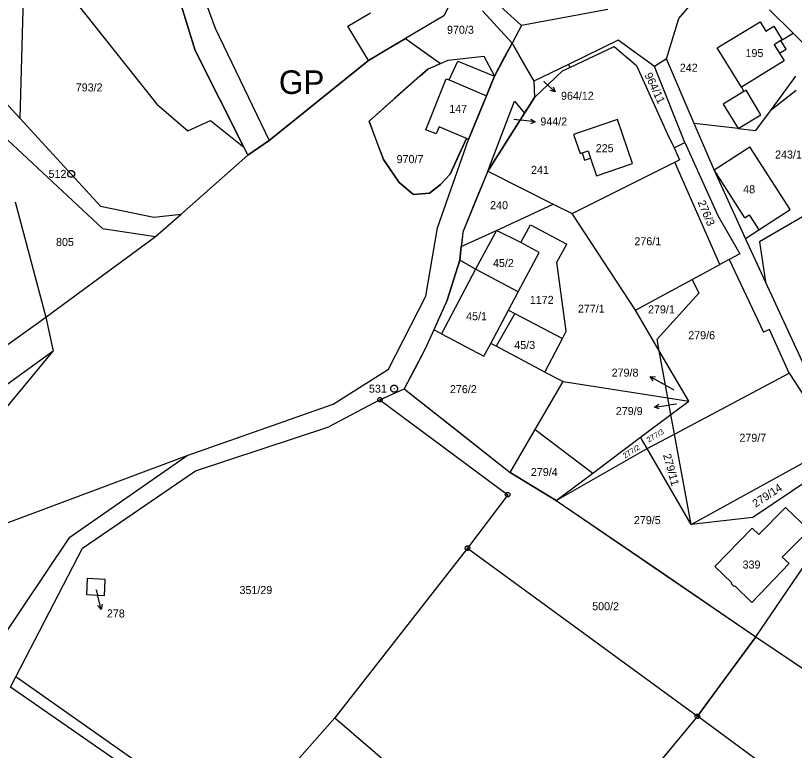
# Model space of a CAD drawing. Extents: x -593358 to -590116, y -1072518 to -1068420.
# Drawn here: x -592072.6 to -591907.3, y -1071223.8 to -1071067.8 of the extents above; entities that cross this region are included whole.
import ezdxf

# ---------------------------------------------------------------- set-up
doc = ezdxf.new("R2010")
doc.units = 0
for name, color, linetype in [('GP', 7, 'Continuous'), ('Parcela KN', 7, 'Continuous'), ('Parcela ZE', 7, 'Continuous'), ('Parcelní číslo', 7, 'Continuous'), ('Parcelní číslo_stavební', 7, 'Continuous'), ('stavby - vnitřní kresba', 7, 'Continuous'), ('Vnitřní obvod', 7, 'Continuous'), ('Vrstva 16', 7, 'Continuous'), ('Vrstva 17', 7, 'Continuous'), ('Vrstva 24', 7, 'Continuous')]:
    doc.layers.add(name, color=color, linetype=linetype)

msp = doc.modelspace()

# ---------------------------------------------------------------- linework, layer by layer
at = {"layer": 'GP'}
for p, q in [((-591997.73, -1071077.29), (-592018.82, -1071094.3)), ((-591927.89, -1071216.58), (-591959.895, -1071255.245))]:
    msp.add_line(p, q, dxfattribs=at)
at = {"layer": 'Parcela KN'}
for p, q in [((-592070.34, -1071041.52), (-592071.71, -1071089.57)), ((-592037.69, -1071049.99), (-592030.26, -1071070.45)), ((-592034.48, -1071075.16), (-592041.76, -1071051.75)), ((-591978.42, -1071061.35), (-591981.68, -1071067.82)), ((-592060.18, -1071064.4), (-592042.61, -1071086.58)), ((-591931.83, -1071068.36), (-591927.76, -1071063.6)), ((-591965.21, -1071069.85), (-591969.75, -1071065.76)), ((-592002.07, -1071069.98), (-591997.3, -1071067.19)), ((-591981.68, -1071067.82), (-591989.86, -1071072.64)), ((-591967.22, -1071073.6), (-591973.5, -1071066.79)), ((-591946.9, -1071066.46), (-591965.21, -1071069.85)), ((-591912.57, -1071066.52), (-591907.56, -1071071.5)), ((-591934.44, -1071076.97), (-591931.83, -1071068.36)), ((-591923.7, -1071074.64), (-591914.56, -1071069.11)), ((-591914.56, -1071069.11), (-591913.34, -1071071.09)), ((-592030.26, -1071070.45), (-592018.82, -1071094.3)), ((-591997.73, -1071077.29), (-592002.07, -1071069.98)), ((-591965.21, -1071069.85), (-591967.22, -1071073.6)), ((-591913.34, -1071071.09), (-591911.65, -1071070.04)), ((-591911.65, -1071070.04), (-591909.88, -1071072.92)), ((-591989.86, -1071072.64), (-591997.73, -1071077.29)), ((-591989.86, -1071072.64), (-591982.39, -1071077.95)), ((-591909.88, -1071072.92), (-591907.56, -1071071.5)), ((-591907.56, -1071071.5), (-591902.78, -1071076.2)), ((-591967.22, -1071073.6), (-591970.98, -1071080.64)), ((-591967.22, -1071073.6), (-591962.6, -1071081.69)), ((-591944.73, -1071073.01), (-591955.24, -1071078.12)), ((-591954.99, -1071078.76), (-591945.52, -1071074.3)), ((-591945.52, -1071074.3), (-591940.8, -1071078.34)), ((-591937.01, -1071078.6), (-591944.73, -1071073.01)), ((-592024.17, -1071095.69), (-592034.48, -1071075.16)), ((-591918.54, -1071082.97), (-591923.7, -1071074.64)), ((-591982.39, -1071077.95), (-591980.76, -1071077.22)), ((-591980.76, -1071077.22), (-591973.19, -1071076.39)), ((-591980.61, -1071081.41), (-591978.76, -1071077.47)), ((-591978.76, -1071077.47), (-591970.98, -1071080.64)), ((-591973.19, -1071076.39), (-591970.98, -1071080.64)), ((-591934.44, -1071076.97), (-591937.01, -1071078.6)), ((-591928.57, -1071090.68), (-591934.44, -1071076.97)), ((-591986.79, -1071080.65), (-591985.13, -1071079.16)), ((-591985.13, -1071079.16), (-591982.39, -1071077.95)), ((-591955.24, -1071078.12), (-591962.6, -1071081.69)), ((-591962.45, -1071085.17), (-591956.55, -1071079.5)), ((-591956.55, -1071079.5), (-591954.99, -1071078.76)), ((-591955.24, -1071078.12), (-591954.99, -1071078.76)), ((-591940.8, -1071078.34), (-591934.3, -1071092.81)), ((-591930.52, -1071094.75), (-591937.01, -1071078.6)), ((-591997.56, -1071090.16), (-591986.79, -1071080.65)), ((-591985.56, -1071092.05), (-591981.18, -1071081.22)), ((-591981.18, -1071081.22), (-591980.61, -1071081.41)), ((-591970.98, -1071080.64), (-591972.66, -1071084.78)), ((-591912.16, -1071087.68), (-591907, -1071080.6)), ((-592078.79, -1071081.85), (-592071.71, -1071089.57)), ((-591962.6, -1071081.69), (-591962.45, -1071085.17)), ((-591918, -1071083.9), (-591922.44, -1071086.57)), ((-591918.54, -1071082.97), (-591918, -1071083.9)), ((-591912.16, -1071087.68), (-591906.88, -1071083.62)), ((-591972.66, -1071084.78), (-591976.45, -1071094.08)), ((-591964.55, -1071088.48), (-591962.45, -1071085.17)), ((-592082.47, -1071086.62), (-592054.18, -1071113.01)), ((-592042.61, -1071086.58), (-592036.02, -1071092.22)), ((-591922.44, -1071086.57), (-591919.25, -1071091.74)), ((-591915.44, -1071092.18), (-591912.16, -1071087.68)), ((-591972.37, -1071100.8), (-591964.55, -1071088.48)), ((-592071.71, -1071089.57), (-592054.56, -1071108.26)), ((-592036.02, -1071092.22), (-592031.21, -1071090.03)), ((-592031.21, -1071090.03), (-592024.17, -1071095.69)), ((-591994.54, -1071098.36), (-591997.56, -1071090.16)), ((-591944.82, -1071089.84), (-591954.16, -1071093.01)), ((-591941.66, -1071099.16), (-591944.82, -1071089.84)), ((-591919.25, -1071091.74), (-591928.57, -1071090.68)), ((-591924.35, -1071100.54), (-591928.57, -1071090.68)), ((-591983.34, -1071092.91), (-591985.56, -1071092.05)), ((-591982.69, -1071091.38), (-591983.34, -1071092.91)), ((-591976.91, -1071093.88), (-591982.69, -1071091.38)), ((-591919.25, -1071091.74), (-591915.44, -1071092.18)), ((-592018.82, -1071094.3), (-592023.29, -1071097.44)), ((-591983.08, -1071112.86), (-591976.45, -1071094.08)), ((-591976.91, -1071093.88), (-591980.36, -1071101.45)), ((-591976.45, -1071094.08), (-591976.91, -1071093.88)), ((-591954.16, -1071093.01), (-591952.8, -1071097.05)), ((-591934.3, -1071092.81), (-591932.81, -1071095.87)), ((-592023.29, -1071097.44), (-592024.17, -1071095.69)), ((-591932.81, -1071095.87), (-591930.52, -1071094.75)), ((-591932.81, -1071095.87), (-591931.7, -1071098.43)), ((-591930.52, -1071094.75), (-591923.57, -1071110.25)), ((-591924.35, -1071100.54), (-591916.77, -1071095.64)), ((-591908.15, -1071108.97), (-591916.77, -1071095.64)), ((-592037.49, -1071109.91), (-592023.29, -1071097.44)), ((-591952.8, -1071097.05), (-591952.37, -1071096.9)), ((-591952.37, -1071096.9), (-591951.84, -1071098.46)), ((-591991.17, -1071103.18), (-591994.54, -1071098.36)), ((-591954.47, -1071109.8), (-591932.68, -1071098.86)), ((-591951.84, -1071098.46), (-591950.56, -1071098.03)), ((-591950.56, -1071098.03), (-591949.29, -1071101.82)), ((-591949.29, -1071101.82), (-591941.66, -1071099.16)), ((-591932.68, -1071098.86), (-591931.7, -1071098.43)), ((-591923.09, -1071120.62), (-591932.68, -1071098.86)), ((-591972.37, -1071100.8), (-591977.68, -1071113.76)), ((-591972.37, -1071100.8), (-591958.48, -1071107.78)), ((-591917.67, -1071115.11), (-591924.35, -1071100.54)), ((-591980.36, -1071101.45), (-591982.43, -1071103.64)), ((-591988.17, -1071105.75), (-591991.17, -1071103.18)), ((-591982.43, -1071103.64), (-591984.72, -1071105.5)), ((-591984.72, -1071105.5), (-591988.17, -1071105.75)), ((-592072.69, -1071107.34), (-592066.18, -1071131.82)), ((-592054.56, -1071108.26), (-592043.3, -1071110.6)), ((-591970.54, -1071113.38), (-591958.48, -1071107.78)), ((-591958.48, -1071107.78), (-591954.47, -1071109.8)), ((-591914.81, -1071113.27), (-591908.15, -1071108.97)), ((-591902.39, -1071108.63), (-591914.66, -1071115.84)), ((-592043.3, -1071110.6), (-592037.49, -1071109.91)), ((-592042.89, -1071114.66), (-592037.49, -1071109.91)), ((-591941.05, -1071130.29), (-591954.47, -1071109.8)), ((-591923.57, -1071110.25), (-591918.88, -1071118.35)), ((-591965.38, -1071115.97), (-591963.3, -1071112.19)), ((-591963.3, -1071112.19), (-591955.63, -1071116.29)), ((-592054.18, -1071113.01), (-592042.89, -1071114.66)), ((-591985.55, -1071127.34), (-591983.08, -1071112.86)), ((-591978, -1071116.82), (-591970.54, -1071113.38)), ((-591977.68, -1071113.76), (-591978, -1071116.82)), ((-591965.38, -1071115.97), (-591970.54, -1071113.38)), ((-591917.67, -1071115.11), (-591914.81, -1071113.27)), ((-592066.18, -1071131.82), (-592042.89, -1071114.66)), ((-591917.38, -1071115.73), (-591917.67, -1071115.11)), ((-591915.96, -1071118.81), (-591917.38, -1071115.73)), ((-591914.66, -1071115.84), (-591913.41, -1071124.34)), ((-591978.32, -1071119.69), (-591978, -1071116.82)), ((-591961.48, -1071118.11), (-591965.38, -1071115.97)), ((-591957.75, -1071120.16), (-591955.63, -1071116.29)), ((-591965.93, -1071126.41), (-591961.48, -1071118.11)), ((-591918.88, -1071118.35), (-591921.12, -1071119.56)), ((-591913.41, -1071124.34), (-591915.96, -1071118.81)), ((-591981.02, -1071128.22), (-591978.32, -1071119.69)), ((-591974.97, -1071121.65), (-591978.32, -1071119.69)), ((-591955.72, -1071134.75), (-591957.75, -1071120.16)), ((-591929.01, -1071123.81), (-591923.09, -1071120.62)), ((-591921.12, -1071119.56), (-591923.09, -1071120.62)), ((-591921.12, -1071119.56), (-591913.88, -1071135.02)), ((-591965.93, -1071126.41), (-591974.97, -1071121.65)), ((-591941.05, -1071130.29), (-591929.01, -1071123.81)), ((-591929.01, -1071123.81), (-591927.6, -1071126.71)), ((-591903.11, -1071146.67), (-591913.41, -1071124.34)), ((-591993.47, -1071142.86), (-591985.55, -1071127.34)), ((-591967.98, -1071130.3), (-591965.93, -1071126.41)), ((-591936.41, -1071136.48), (-591927.6, -1071126.71)), ((-591981.02, -1071128.22), (-591983.85, -1071134.48)), ((-591967.98, -1071130.3), (-591966.66, -1071131)), ((-591935.97, -1071138.96), (-591941.05, -1071130.29)), ((-592120.06, -1071170.3), (-592066.18, -1071131.82)), ((-592066.18, -1071131.82), (-592064.64, -1071139.01)), ((-591966.66, -1071131), (-591970.61, -1071138)), ((-591966.66, -1071131), (-591956.55, -1071136.34)), ((-591983.85, -1071134.48), (-591985.68, -1071138.52)), ((-591982.19, -1071135.34), (-591983.85, -1071134.48)), ((-591982.19, -1071135.34), (-591973.2, -1071140.1)), ((-591956.55, -1071136.34), (-591955.72, -1071134.75)), ((-591912.6, -1071134.42), (-591913.88, -1071135.02)), ((-591908.38, -1071143.73), (-591912.6, -1071134.42)), ((-591973.2, -1071140.1), (-591971.76, -1071137.39)), ((-591970.61, -1071138), (-591971.76, -1071137.39)), ((-591960.28, -1071143.47), (-591956.55, -1071136.34)), ((-591935.97, -1071138.96), (-591936.41, -1071136.48)), ((-592064.64, -1071139.01), (-592116.18, -1071176.31)), ((-592082.44, -1071160.46), (-592064.64, -1071139.01)), ((-591985.68, -1071138.52), (-591990.11, -1071147.02)), ((-591960.28, -1071143.47), (-591970.61, -1071138)), ((-591929.73, -1071149.63), (-591935.97, -1071138.96)), ((-591934.15, -1071148.94), (-591935.97, -1071138.96)), ((-592005.21, -1071150.28), (-591993.47, -1071142.86)), ((-591960.28, -1071143.47), (-591956.4, -1071145.46)), ((-591932.74, -1071156.63), (-591908.38, -1071143.73)), ((-591908.38, -1071143.73), (-591898.55, -1071158.97)), ((-591956.4, -1071145.46), (-591934.15, -1071148.94)), ((-591995.27, -1071149.36), (-591990.11, -1071147.02)), ((-591990.11, -1071147.02), (-591967.61, -1071164.79)), ((-591934.15, -1071148.94), (-591929.73, -1071149.63)), ((-591933.5, -1071152.47), (-591934.15, -1071148.94)), ((-592036.23, -1071161.19), (-592005.21, -1071150.28)), ((-591995.27, -1071149.36), (-592006.15, -1071155.12)), ((-591995.27, -1071149.36), (-591968.15, -1071169.51)), ((-591933.5, -1071152.47), (-591929.73, -1071149.63)), ((-591939.94, -1071157.31), (-591933.5, -1071152.47)), ((-591932.74, -1071156.63), (-591933.5, -1071152.47)), ((-592034.42, -1071164.43), (-592006.15, -1071155.12)), ((-591967.61, -1071164.79), (-591962.33, -1071155.68)), ((-591962.33, -1071155.68), (-591950.1, -1071164.93)), ((-591938.53, -1071159.7), (-591932.74, -1071156.63)), ((-591929.23, -1071175.85), (-591932.74, -1071156.63)), ((-591950.1, -1071164.93), (-591939.94, -1071157.31)), ((-591938.53, -1071159.7), (-591939.94, -1071157.31)), ((-591957.87, -1071170.76), (-591938.53, -1071159.7)), ((-591929.23, -1071175.85), (-591938.53, -1071159.7)), ((-591929.23, -1071175.85), (-591900.95, -1071160.29)), ((-592132.85, -1071197.39), (-592036.23, -1071161.19)), ((-592061.09, -1071178.56), (-592036.23, -1071161.19)), ((-591898.8, -1071162.66), (-591916.14, -1071174.37)), ((-592058.42, -1071180.85), (-592034.42, -1071164.43)), ((-591957.87, -1071170.76), (-591967.61, -1071164.79)), ((-591957.87, -1071170.76), (-591950.1, -1071164.93)), ((-591915.46, -1071199.67), (-591893.89, -1071167.97)), ((-591968.15, -1071169.51), (-591976.69, -1071180.87)), ((-591957.87, -1071170.76), (-591915.46, -1071199.67)), ((-591909.14, -1071172.21), (-591914.81, -1071177.98)), ((-591904.18, -1071177.04), (-591909.14, -1071172.21)), ((-591916.14, -1071174.37), (-591929.23, -1071175.85)), ((-591916.23, -1071176.6), (-591924.18, -1071184.73)), ((-591914.81, -1071177.98), (-591916.23, -1071176.6)), ((-591909.87, -1071182.79), (-591904.18, -1071177.04)), ((-592079.5, -1071205.91), (-592061.09, -1071178.56)), ((-592072.6, -1071208.21), (-592058.42, -1071180.85)), ((-591976.69, -1071180.87), (-591927.89, -1071216.58)), ((-591908.38, -1071184.16), (-591909.87, -1071182.79)), ((-591924.18, -1071184.73), (-591920.59, -1071188.26)), ((-591916.35, -1071192.41), (-591908.38, -1071184.16)), ((-592057.5, -1071190.77), (-592057.33, -1071187.25)), ((-592057.33, -1071187.25), (-592053.64, -1071187.46)), ((-592053.64, -1071187.46), (-592053.79, -1071190.99)), ((-591920.59, -1071188.26), (-591920.69, -1071188.37)), ((-591920.69, -1071188.37), (-591920.06, -1071189)), ((-591920.06, -1071189), (-591919.94, -1071188.88)), ((-591919.94, -1071188.88), (-591916.35, -1071192.41)), ((-592053.79, -1071190.99), (-592057.5, -1071190.77)), ((-591927.89, -1071216.58), (-591915.46, -1071199.67)), ((-591915.46, -1071199.67), (-591858.93, -1071238.14)), ((-592073.73, -1071210.42), (-592072.6, -1071208.21)), ((-592031.43, -1071237.1), (-592072.6, -1071208.21)), ((-592036.33, -1071236.23), (-592073.73, -1071210.42)), ((-591885.68, -1071247.47), (-591927.89, -1071216.58))]:
    msp.add_line(p, q, dxfattribs=at)
at = {"layer": 'Parcela ZE'}
for p, q in [((-591972.37, -1071100.8), (-591966.69, -1071085.93)), ((-591966.69, -1071085.93), (-591964.55, -1071088.48)), ((-591976.69, -1071180.87), (-592004.88, -1071216.91)), ((-592004.88, -1071216.91), (-592025.24, -1071240.02)), ((-592004.88, -1071216.91), (-591914.91, -1071293.58))]:
    msp.add_line(p, q, dxfattribs=at)
at = {"layer": 'stavby - vnitřní kresba'}
for p, q in [((-591909.88, -1071072.92), (-591910.16, -1071073.09)), ((-591910.16, -1071073.09), (-591911.56, -1071073.96)), ((-591911.56, -1071073.96), (-591910.46, -1071075.75)), ((-591909.05, -1071074.88), (-591910.16, -1071073.09)), ((-591910.46, -1071075.75), (-591909.05, -1071074.88)), ((-591910.46, -1071075.75), (-591909.46, -1071077.36)), ((-591909.46, -1071077.36), (-591918.54, -1071082.97)), ((-591980.61, -1071081.41), (-591972.66, -1071084.78)), ((-591917.51, -1071083.61), (-591918, -1071083.9)), ((-591914.42, -1071088.81), (-591917.51, -1071083.61)), ((-591919.25, -1071091.74), (-591914.42, -1071088.81)), ((-591952.37, -1071096.9), (-591951.09, -1071096.47)), ((-591951.09, -1071096.47), (-591950.56, -1071098.03)), ((-591917.78, -1071110.7), (-591924.35, -1071100.54)), ((-591917.78, -1071110.7), (-591916.86, -1071110.1)), ((-591916.86, -1071110.1), (-591914.81, -1071113.27)), ((-591970.54, -1071113.38), (-591974.97, -1071121.65)), ((-591974.97, -1071121.65), (-591982.19, -1071135.34)), ((-591971.76, -1071137.39), (-591967.98, -1071130.3)), ((-591962.33, -1071155.68), (-591956.4, -1071145.46))]:
    msp.add_line(p, q, dxfattribs=at)
at = {"layer": 'Vnitřní obvod'}
msp.add_line((-592018.82, -1071094.3), (-591997.73, -1071077.29), dxfattribs=at)
for points in [[(-592055.48, -1071033.57), (-592048.62, -1071042.66), (-592041.76, -1071051.75), (-592038.12, -1071063.455), (-592034.48, -1071075.16), (-592029.325, -1071085.425), (-592024.17, -1071095.69), (-592023.73, -1071096.565), (-592023.73, -1071096.565), (-592023.29, -1071097.44), (-592021.055, -1071095.87), (-592018.82, -1071094.3)], [(-591997.73, -1071077.29), (-591993.795, -1071074.965), (-591989.86, -1071072.64), (-591986.125, -1071075.295), (-591982.39, -1071077.95), (-591983.76, -1071078.555), (-591985.13, -1071079.16), (-591986.79, -1071080.65), (-591992.175, -1071085.405), (-591997.56, -1071090.16), (-591996.05, -1071094.26), (-591994.54, -1071098.36), (-591992.855, -1071100.77), (-591991.17, -1071103.18), (-591989.67, -1071104.465), (-591988.17, -1071105.75), (-591986.445, -1071105.625), (-591984.72, -1071105.5), (-591983.575, -1071104.57), (-591982.43, -1071103.64), (-591981.395, -1071102.545), (-591980.36, -1071101.45), (-591978.635, -1071097.665), (-591976.91, -1071093.88), (-591976.45, -1071094.08), (-591974.555, -1071089.43), (-591972.66, -1071084.78), (-591971.82, -1071082.71), (-591970.98, -1071080.64), (-591969.1, -1071077.12), (-591967.22, -1071073.6), (-591964.91, -1071077.645), (-591962.6, -1071081.69), (-591962.525, -1071083.43), (-591962.45, -1071085.17), (-591963.5, -1071086.825), (-591964.55, -1071088.48), (-591968.46, -1071094.64), (-591972.37, -1071100.8)], [(-591972.37, -1071100.8), (-591975.025, -1071107.28), (-591977.68, -1071113.76), (-591977.84, -1071115.29), (-591978, -1071116.82), (-591978.16, -1071118.255), (-591978.32, -1071119.69), (-591979.67, -1071123.955), (-591981.02, -1071128.22), (-591982.435, -1071131.35), (-591983.85, -1071134.48), (-591985.68, -1071138.52), (-591987.895, -1071142.77), (-591990.11, -1071147.02)], [(-591990.11, -1071147.02), (-591978.86, -1071155.905), (-591967.61, -1071164.79), (-591962.74, -1071167.775), (-591957.87, -1071170.76), (-591936.665, -1071185.215), (-591915.46, -1071199.67)], [(-591915.46, -1071199.67), (-591921.675, -1071208.125), (-591927.89, -1071216.58), (-591959.895, -1071255.245), (-591914.91, -1071293.58)]]:
    msp.add_lwpolyline(points, dxfattribs=at)
at = {"layer": 'Vrstva 16'}
for p, q in [((-591960.51, -1071081.76), (-591960.31, -1071081.94)), ((-591958.073, -1071083.939), (-591960.31, -1071081.94)), ((-591966.8, -1071089.79), (-591965.26, -1071089.98)), ((-591962.283, -1071090.349), (-591965.26, -1071089.98)), ((-591937.873, -1071144.436), (-591935.26, -1071145.91)), ((-591932.78, -1071147.31), (-591935.26, -1071145.91)), ((-591937.017, -1071150.905), (-591934.04, -1071150.53)), ((-591932.33, -1071150.31), (-591934.04, -1071150.53)), ((-592055.49, -1071189.74), (-592055.19, -1071190.97)), ((-592054.473, -1071193.883), (-592055.19, -1071190.97))]:
    msp.add_line(p, q, dxfattribs=at)
for points in [[(-591958.486, -1071082.9), (-591958.073, -1071083.939), (-591959.152, -1071083.646)], [(-591963.214, -1071089.73), (-591962.283, -1071090.349), (-591963.337, -1071090.722)], [(-591937.248, -1071145.362), (-591937.873, -1071144.436), (-591936.756, -1071144.492)], [(-591935.962, -1071151.276), (-591937.017, -1071150.905), (-591936.087, -1071150.284)], [(-592054.226, -1071192.792), (-592054.473, -1071193.883), (-592055.197, -1071193.032)]]:
    msp.add_lwpolyline(points, dxfattribs=at)
at = {"layer": 'Vrstva 24'}
for p, q in [((-592060.88, -1071101.38), (-592060.78, -1071101.38)), ((-591992.3, -1071146.99), (-591992.2, -1071146.99)), ((-591995.39, -1071149.36), (-591995.15, -1071149.36)), ((-591968.27, -1071169.51), (-591968.03, -1071169.51)), ((-591976.81, -1071180.87), (-591976.57, -1071180.87)), ((-591928.01, -1071216.58), (-591927.77, -1071216.58))]:
    msp.add_line(p, q, dxfattribs=at)
for points in [[(-592060.64, -1071100.66), (-592060.3, -1071100.85), (-592060.11, -1071101.19), (-592060.11, -1071101.58), (-592060.3, -1071101.92), (-592060.64, -1071102.11), (-592061.03, -1071102.11), (-592061.37, -1071101.92), (-592061.56, -1071101.58), (-592061.56, -1071101.19), (-592061.37, -1071100.85), (-592061.03, -1071100.66)], [(-591992.06, -1071146.27), (-591991.72, -1071146.46), (-591991.53, -1071146.8), (-591991.53, -1071147.19), (-591991.72, -1071147.53), (-591992.06, -1071147.72), (-591992.45, -1071147.72), (-591992.79, -1071147.53), (-591992.98, -1071147.19), (-591992.98, -1071146.8), (-591992.79, -1071146.46), (-591992.45, -1071146.27)], [(-591995.12, -1071148.88), (-591994.87, -1071149.06), (-591994.77, -1071149.35), (-591994.87, -1071149.64), (-591995.12, -1071149.82), (-591995.43, -1071149.82), (-591995.68, -1071149.64), (-591995.78, -1071149.35), (-591995.68, -1071149.06), (-591995.43, -1071148.88)], [(-591968, -1071169.03), (-591967.75, -1071169.21), (-591967.65, -1071169.5), (-591967.75, -1071169.79), (-591968, -1071169.97), (-591968.31, -1071169.97), (-591968.56, -1071169.79), (-591968.66, -1071169.5), (-591968.56, -1071169.21), (-591968.31, -1071169.03)], [(-591976.54, -1071180.39), (-591976.29, -1071180.57), (-591976.19, -1071180.86), (-591976.29, -1071181.15), (-591976.54, -1071181.33), (-591976.85, -1071181.33), (-591977.1, -1071181.15), (-591977.2, -1071180.86), (-591977.1, -1071180.57), (-591976.85, -1071180.39)], [(-591927.74, -1071216.1), (-591927.49, -1071216.28), (-591927.39, -1071216.57), (-591927.49, -1071216.86), (-591927.74, -1071217.04), (-591928.05, -1071217.04), (-591928.3, -1071216.86), (-591928.4, -1071216.57), (-591928.3, -1071216.28), (-591928.05, -1071216.1)]]:
    msp.add_lwpolyline(points, close=True, dxfattribs=at)

# ---------------------------------------------------------------- texts
at = {"layer": 'GP'}
msp.add_text('GP', height=5, dxfattribs=at).set_placement((-592016.725, -1071084.405))
at = {"layer": 'Parcelní číslo'}
for s, height, p in [('970/3', 1.7, (-591981.027, -1071071.63)), ('242', 1.7, (-591931.611, -1071079.69)), ('793/2', 1.7, (-592059.844, -1071083.87)), ('964/12', 0.1, (-591960.736, -1071081.76)), ('944/2', 0.1, (-591967.006, -1071089.79)), ('970/7', 1.7, (-591991.73, -1071099.1)), ('243/1', 1.7, (-591911.386, -1071098.12)), ('241', 1.7, (-591963.2, -1071101.38)), ('240', 1.7, (-591971.875, -1071108.88)), ('805', 1.7, (-592064.035, -1071116.7)), ('276/1', 1.7, (-591941.249, -1071116.54)), ('1172', 1.7, (-591963.451, -1071128.99)), ('277/1', 1.7, (-591953.248, -1071130.86)), ('279/1', 1.7, (-591938.359, -1071131.01)), ('279/6', 1.7, (-591929.817, -1071136.5)), ('276/2', 1.7, (-591980.41, -1071147.95)), ('279/8', 0.1, (-591932.985, -1071147.31)), ('279/9', 0.1, (-591932.534, -1071150.31)), ('279/7', 1.7, (-591918.956, -1071158.27)), ('279/4', 1.7, (-591963.227, -1071165.55)), ('279/5', 1.7, (-591941.354, -1071175.76)), ('351/29', 1.7, (-592025.082, -1071190.61)), ('500/2', 1.7, (-591950.217, -1071194.05))]:
    msp.add_text(s, height=height, dxfattribs=at).set_placement(p)
for s, height, rotation, p in [('964/11', 1.7, 295.24515, (-591939.151, -1071080.361)), ('276/3', 1.7, 292.72414, (-591927.863, -1071107.392)), ('277/3', 1.14, 31.1689, (-591938.226, -1071158.489)), ('277/2', 1.14, 32.37212, (-591943.282, -1071161.867)), ('279/11', 1.7, 285.61946, (-591935.192, -1071161.078)), ('279/14', 1.7, 33.40344, (-591915.509, -1071172.296))]:
    msp.add_text(s, height=height, rotation=rotation, dxfattribs=at).set_placement(p)
at = {"layer": 'Parcelní číslo_stavební'}
for s, height, p in [('195', 1.7, (-591917.663, -1071076.58)), ('147', 1.7, (-591980.556, -1071088.42)), ('225', 1.7, (-591949.458, -1071096.78)), ('48', 1.7, (-591918.155, -1071105.49)), ('45/2', 1.7, (-591971.274, -1071121.17)), ('45/1', 1.7, (-591976.973, -1071132.46)), ('45/3', 1.7, (-591966.758, -1071138.58)), ('339', 1.7, (-591918.278, -1071185.2)), ('278', 0.1, (-592055.608, -1071189.74))]:
    msp.add_text(s, height=height, dxfattribs=at).set_placement(p)
at = {"layer": 'Vrstva 16'}
for s, p in [('964/12', (-591956.833, -1071085.64)), ('944/2', (-591961.213, -1071091.09)), ('279/8', (-591946.081, -1071144.44)), ('279/9', (-591945.191, -1071152.6)), ('278', (-592053.233, -1071195.58))]:
    msp.add_text(s, height=1.7, dxfattribs=at).set_placement(p)
at = {"layer": 'Vrstva 17'}
for s, p in [('512', (-592065.62, -1071102.23)), ('531', (-591997.602, -1071147.84))]:
    msp.add_text(s, height=1.7, dxfattribs=at).set_placement(p)

doc.saveas('drawing.dxf')
